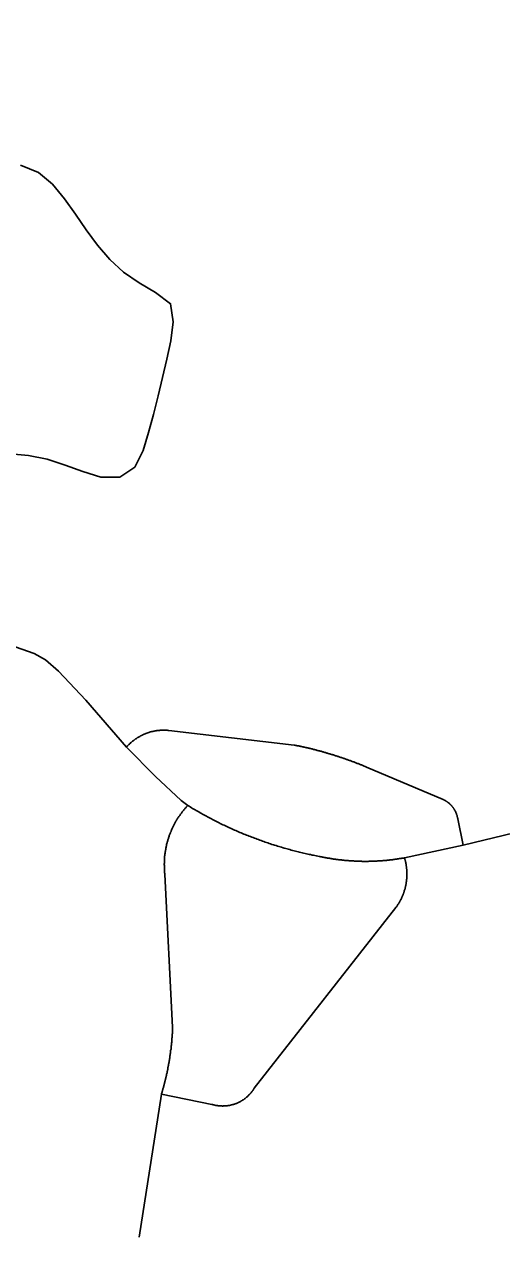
# Model space of a CAD drawing. Extents: x 1268485 to 1426702, y 514839 to 616766.
# Drawn here: x 1374257 to 1374673, y 552106 to 553181 of the extents above; entities that cross this region are included whole.
import ezdxf

# ---------------------------------------------------------------- set-up
doc = ezdxf.new("R2010")
doc.units = 0
for name, color, linetype in [('Old_Level_35', 7, 'Continuous'), ('Old_Level_62', 7, 'Continuous'), ('Prop Roadway Bridge', 7, 'Continuous')]:
    doc.layers.add(name, color=color, linetype=linetype)

msp = doc.modelspace()

# ---------------------------------------------------------------- linework, layer by layer
at = {"layer": 'Old_Level_35'}
for p, q in [((1374382.709, 552566.102), (1374492.002, 552553.389)), ((1374554.953, 552534.164), (1374621.8, 552505.919)), ((1374634.513, 552489.105), (1374639.23, 552466.139)), ((1374639.23, 552466.139), (1374683.828, 552476.802)), ((1374588.172, 552455.117), (1374639.23, 552466.139)), ((1374379.326, 552440.61), (1374386.093, 552307.479)), ((1374457.143, 552254.32), (1374580.482, 552411.698)), ((1374376.353, 552249.245), (1374356.975, 552124.625)), ((1374376.353, 552249.245), (1374420.131, 552240.325))]:
    msp.add_line(p, q, dxfattribs=at)
for points in [[(1374233.021, 552644.482), (1374265.42, 552633.205), (1374275.262, 552627.566), (1374286.643, 552617.672), (1374310.531, 552592.399), (1374345.8, 552551.491)], [(1374345.8, 552551.491), (1374346.005, 552551.799), (1374346.21, 552552.107), (1374346.62, 552552.414), (1374346.825, 552552.773), (1374347.133, 552553.081), (1374347.338, 552553.337), (1374347.748, 552553.644), (1374347.953, 552553.952), (1374348.363, 552554.26), (1374348.671, 552554.516), (1374348.876, 552554.824), (1374349.286, 552555.08), (1374349.491, 552555.387), (1374349.901, 552555.644), (1374350.106, 552555.952), (1374350.516, 552556.208), (1374350.721, 552556.413), (1374351.131, 552556.669), (1374351.541, 552556.977), (1374351.747, 552557.233), (1374352.157, 552557.49), (1374352.464, 552557.745), (1374352.772, 552558.002), (1374353.079, 552558.258), (1374353.489, 552558.515), (1374353.797, 552558.771), (1374354.105, 552558.925), (1374354.515, 552559.181), (1374354.925, 552559.438), (1374355.232, 552559.643), (1374355.54, 552559.898), (1374355.848, 552560.053), (1374356.258, 552560.309), (1374356.668, 552560.514), (1374356.975, 552560.668), (1374357.385, 552560.924), (1374357.796, 552561.129), (1374358.103, 552561.334), (1374358.513, 552561.488), (1374358.923, 552561.693), (1374359.231, 552561.898), (1374359.641, 552562.052), (1374360.051, 552562.257), (1374360.359, 552562.462), (1374360.769, 552562.616), (1374361.076, 552562.769), (1374361.487, 552562.923), (1374361.897, 552563.128), (1374362.204, 552563.231), (1374362.614, 552563.384), (1374363.024, 552563.539), (1374363.332, 552563.692), (1374363.742, 552563.794), (1374364.255, 552564), (1374364.665, 552564.102), (1374364.972, 552564.256), (1374365.383, 552564.359), (1374365.793, 552564.512), (1374366.203, 552564.615), (1374366.613, 552564.769), (1374367.023, 552564.82), (1374367.33, 552564.922), (1374367.741, 552565.076), (1374368.253, 552565.127), (1374368.663, 552565.23), (1374368.971, 552565.332), (1374369.381, 552565.435), (1374369.894, 552565.487), (1374370.201, 552565.537), (1374370.611, 552565.692), (1374371.124, 552565.742), (1374371.534, 552565.794), (1374371.842, 552565.897), (1374372.252, 552565.948), (1374372.764, 552565.999), (1374373.174, 552566.05), (1374373.482, 552566.05), (1374373.995, 552566.102), (1374374.405, 552566.204), (1374374.712, 552566.204), (1374375.225, 552566.255), (1374375.635, 552566.255), (1374376.045, 552566.307), (1374376.455, 552566.307), (1374376.865, 552566.307), (1374377.276, 552566.307), (1374377.788, 552566.307), (1374378.096, 552566.307), (1374378.506, 552566.307), (1374379.018, 552566.307), (1374379.326, 552566.307), (1374379.736, 552566.307), (1374380.249, 552566.307), (1374380.659, 552566.255), (1374380.966, 552566.255), (1374381.479, 552566.255), (1374381.889, 552566.204), (1374382.299, 552566.102), (1374382.709, 552566.102)], [(1374492.002, 552553.389), (1374492.617, 552553.234), (1374493.335, 552553.132), (1374493.95, 552552.927), (1374494.668, 552552.824), (1374495.283, 552552.671), (1374496.001, 552552.568), (1374496.616, 552552.414), (1374497.231, 552552.312), (1374497.846, 552552.107), (1374498.461, 552552.004), (1374499.282, 552551.851), (1374499.897, 552551.748), (1374500.512, 552551.543), (1374501.127, 552551.441), (1374501.742, 552551.338), (1374502.46, 552551.133), (1374503.075, 552550.979), (1374503.793, 552550.876), (1374504.408, 552550.671), (1374505.023, 552550.569), (1374505.741, 552550.364), (1374506.356, 552550.261), (1374506.971, 552550.056), (1374507.586, 552549.953), (1374508.201, 552549.748), (1374508.919, 552549.646), (1374509.637, 552549.441), (1374510.252, 552549.236), (1374510.867, 552549.133), (1374511.482, 552548.928), (1374512.097, 552548.775), (1374512.712, 552548.621), (1374513.533, 552548.416), (1374514.148, 552548.262), (1374514.763, 552548.057), (1374515.378, 552547.955), (1374515.993, 552547.75), (1374516.608, 552547.545), (1374517.224, 552547.39), (1374517.839, 552547.185), (1374518.659, 552546.98), (1374519.274, 552546.827), (1374519.889, 552546.622), (1374520.504, 552546.417), (1374521.12, 552546.263), (1374521.735, 552546.057), (1374522.35, 552545.852), (1374522.965, 552545.699), (1374523.58, 552545.494), (1374524.4, 552545.289), (1374525.016, 552545.135), (1374525.631, 552544.93), (1374526.246, 552544.776), (1374526.861, 552544.52), (1374527.476, 552544.315), (1374528.091, 552544.109), (1374528.706, 552543.956), (1374529.424, 552543.751), (1374530.039, 552543.494), (1374530.654, 552543.289), (1374531.27, 552543.136), (1374531.885, 552542.879), (1374532.602, 552542.674), (1374533.218, 552542.418), (1374533.833, 552542.264), (1374534.55, 552542.059), (1374535.166, 552541.803), (1374535.781, 552541.649), (1374536.396, 552541.393), (1374537.011, 552541.188), (1374537.626, 552540.931), (1374538.241, 552540.726), (1374538.857, 552540.521), (1374539.472, 552540.265), (1374540.087, 552540.06), (1374540.702, 552539.803), (1374541.42, 552539.547), (1374542.035, 552539.393), (1374542.65, 552539.137), (1374543.265, 552538.881), (1374543.88, 552538.676), (1374544.495, 552538.42), (1374545.111, 552538.163), (1374545.726, 552537.958), (1374546.341, 552537.702), (1374546.956, 552537.445), (1374547.674, 552537.24), (1374548.289, 552536.984), (1374548.904, 552536.728), (1374549.519, 552536.523), (1374550.032, 552536.267), (1374550.647, 552536.01), (1374551.262, 552535.754), (1374551.877, 552535.497), (1374552.493, 552535.241), (1374553.108, 552534.985), (1374553.723, 552534.729), (1374554.338, 552534.524), (1374554.953, 552534.164)], [(1374345.8, 552551.491), (1374371.124, 552526.117), (1374393.577, 552504.996), (1374399.216, 552500.793)], [(1374399.216, 552500.793), (1374398.909, 552500.331), (1374398.396, 552499.818), (1374397.883, 552499.306), (1374397.473, 552498.793), (1374396.961, 552498.332), (1374396.653, 552497.819), (1374396.243, 552497.307), (1374395.73, 552496.794), (1374395.423, 552496.332), (1374395.013, 552495.82), (1374394.5, 552495.256), (1374394.09, 552494.744), (1374393.782, 552494.179), (1374393.372, 552493.667), (1374392.962, 552493.103), (1374392.654, 552492.641), (1374392.244, 552492.078), (1374391.834, 552491.514), (1374391.527, 552491.001), (1374391.117, 552490.438), (1374390.706, 552489.873), (1374390.399, 552489.31), (1374389.989, 552488.745), (1374389.579, 552488.182), (1374389.374, 552487.618), (1374388.963, 552487.054), (1374388.656, 552486.49), (1374388.348, 552485.875), (1374388.041, 552485.311), (1374387.733, 552484.747), (1374387.426, 552484.183), (1374387.118, 552483.568), (1374386.708, 552483.004), (1374386.503, 552482.389), (1374386.298, 552481.825), (1374385.888, 552481.21), (1374385.58, 552480.646), (1374385.375, 552479.98), (1374385.17, 552479.365), (1374384.862, 552478.8), (1374384.657, 552478.185), (1374384.35, 552477.57), (1374384.145, 552476.955), (1374383.837, 552476.289), (1374383.632, 552475.776), (1374383.325, 552475.109), (1374383.12, 552474.494), (1374383.017, 552473.879), (1374382.709, 552473.264), (1374382.504, 552472.649), (1374382.402, 552471.983), (1374382.094, 552471.368), (1374381.889, 552470.701), (1374381.787, 552470.086), (1374381.582, 552469.42), (1374381.377, 552468.805), (1374381.274, 552468.189), (1374380.966, 552467.523), (1374380.864, 552466.857), (1374380.761, 552466.241), (1374380.659, 552465.626), (1374380.454, 552464.959), (1374380.351, 552464.293), (1374380.249, 552463.678), (1374380.146, 552463.011), (1374380.044, 552462.396), (1374379.839, 552461.679), (1374379.736, 552461.063), (1374379.634, 552460.397), (1374379.531, 552459.731), (1374379.531, 552459.065), (1374379.326, 552458.449), (1374379.224, 552457.732), (1374379.224, 552457.117), (1374379.121, 552456.45), (1374379.121, 552455.835), (1374379.018, 552455.117), (1374379.018, 552454.502), (1374379.018, 552453.836), (1374378.916, 552453.169), (1374378.916, 552452.503), (1374378.916, 552451.888), (1374378.916, 552451.17), (1374378.916, 552450.503), (1374378.711, 552449.888), (1374378.711, 552449.17), (1374378.916, 552448.555), (1374378.916, 552447.889), (1374378.916, 552447.274), (1374378.916, 552446.556), (1374378.916, 552445.89), (1374378.916, 552445.274), (1374379.018, 552444.557), (1374379.018, 552443.942), (1374379.018, 552443.276), (1374379.121, 552442.609), (1374379.121, 552441.943), (1374379.224, 552441.328), (1374379.326, 552440.61)], [(1374399.216, 552500.793), (1374400.344, 552500.126), (1374401.369, 552499.511), (1374402.497, 552498.793), (1374403.522, 552498.178), (1374404.65, 552497.563), (1374405.675, 552496.948), (1374406.7, 552496.332), (1374407.828, 552495.666), (1374408.854, 552495.051), (1374409.981, 552494.436), (1374411.109, 552493.821), (1374412.134, 552493.206), (1374413.262, 552492.641), (1374414.39, 552491.975), (1374415.518, 552491.463), (1374416.543, 552490.796), (1374417.671, 552490.232), (1374418.799, 552489.617), (1374419.926, 552489.053), (1374420.952, 552488.49), (1374422.079, 552487.925), (1374423.105, 552487.362), (1374424.232, 552486.747), (1374425.36, 552486.234), (1374426.488, 552485.67), (1374427.616, 552485.106), (1374428.744, 552484.542), (1374429.871, 552483.978), (1374430.999, 552483.517), (1374432.127, 552482.953), (1374433.255, 552482.44), (1374434.383, 552481.876), (1374435.51, 552481.364), (1374436.638, 552480.851), (1374437.766, 552480.338), (1374438.894, 552479.826), (1374440.124, 552479.313), (1374441.252, 552478.8), (1374442.38, 552478.288), (1374443.507, 552477.827), (1374444.635, 552477.314), (1374445.763, 552476.852), (1374446.993, 552476.391), (1374448.121, 552475.879), (1374449.249, 552475.417), (1374450.377, 552474.956), (1374451.607, 552474.494), (1374452.735, 552473.982), (1374453.862, 552473.572), (1374454.99, 552473.111), (1374456.221, 552472.701), (1374457.348, 552472.239), (1374458.476, 552471.829), (1374459.706, 552471.368), (1374460.834, 552470.958), (1374461.962, 552470.496), (1374463.295, 552470.086), (1374464.423, 552469.676), (1374465.653, 552469.265), (1374466.781, 552468.805), (1374468.011, 552468.445), (1374469.139, 552468.087), (1374470.267, 552467.625), (1374471.497, 552467.267), (1374472.625, 552466.857), (1374473.855, 552466.497), (1374474.983, 552466.139), (1374476.213, 552465.729), (1374477.341, 552465.369), (1374478.674, 552465.011), (1374479.904, 552464.601), (1374481.032, 552464.293), (1374482.262, 552463.934), (1374483.39, 552463.576), (1374484.62, 552463.268), (1374485.748, 552462.961), (1374486.978, 552462.55), (1374488.209, 552462.243), (1374489.336, 552461.935), (1374490.669, 552461.628), (1374491.9, 552461.32), (1374493.027, 552461.013), (1374494.258, 552460.705), (1374495.488, 552460.397), (1374496.616, 552460.038), (1374497.846, 552459.731), (1374499.076, 552459.525), (1374500.204, 552459.167), (1374501.537, 552458.962), (1374502.767, 552458.603), (1374503.998, 552458.398), (1374505.125, 552458.142), (1374506.356, 552457.885), (1374507.586, 552457.578), (1374508.919, 552457.322), (1374510.047, 552457.065), (1374511.277, 552456.86), (1374512.507, 552456.604), (1374513.738, 552456.399)], [(1374621.8, 552505.919), (1374622.005, 552505.816), (1374622.108, 552505.765), (1374622.415, 552505.611), (1374622.62, 552505.56), (1374622.723, 552505.457), (1374623.03, 552505.304), (1374623.133, 552505.252), (1374623.338, 552505.15), (1374623.543, 552504.996), (1374623.748, 552504.945), (1374623.851, 552504.791), (1374624.158, 552504.689), (1374624.261, 552504.586), (1374624.466, 552504.432), (1374624.671, 552504.329), (1374624.876, 552504.176), (1374624.978, 552504.073), (1374625.286, 552503.919), (1374625.389, 552503.817), (1374625.594, 552503.663), (1374625.799, 552503.561), (1374626.004, 552503.458), (1374626.106, 552503.304), (1374626.209, 552503.202), (1374626.516, 552503.048), (1374626.619, 552502.894), (1374626.926, 552502.741), (1374627.029, 552502.638), (1374627.131, 552502.433), (1374627.337, 552502.331), (1374627.542, 552502.176), (1374627.644, 552502.023), (1374627.849, 552501.869), (1374627.952, 552501.664), (1374628.157, 552501.561), (1374628.259, 552501.356), (1374628.464, 552501.254), (1374628.669, 552501.049), (1374628.772, 552500.946), (1374628.874, 552500.741), (1374629.079, 552500.638), (1374629.285, 552500.433), (1374629.387, 552500.228), (1374629.49, 552500.126), (1374629.592, 552499.921), (1374629.797, 552499.767), (1374629.9, 552499.562), (1374630.105, 552499.46), (1374630.207, 552499.255), (1374630.412, 552499.05), (1374630.515, 552498.895), (1374630.617, 552498.69), (1374630.72, 552498.485), (1374630.925, 552498.332), (1374631.027, 552498.127), (1374631.13, 552497.922), (1374631.233, 552497.768), (1374631.335, 552497.614), (1374631.54, 552497.358), (1374631.643, 552497.204), (1374631.745, 552496.999), (1374631.745, 552496.794), (1374631.848, 552496.64), (1374631.95, 552496.435), (1374632.155, 552496.23), (1374632.258, 552496.076), (1374632.36, 552495.871), (1374632.463, 552495.666), (1374632.463, 552495.461), (1374632.668, 552495.256), (1374632.77, 552495.051), (1374632.873, 552494.897), (1374632.873, 552494.641), (1374632.975, 552494.436), (1374633.078, 552494.231), (1374633.078, 552494.077), (1374633.283, 552493.821), (1374633.386, 552493.616), (1374633.386, 552493.462), (1374633.488, 552493.206), (1374633.591, 552493.001), (1374633.591, 552492.796), (1374633.796, 552492.539), (1374633.796, 552492.386), (1374633.898, 552492.129), (1374633.898, 552491.924), (1374634.001, 552491.77), (1374634.001, 552491.514), (1374634.103, 552491.309), (1374634.103, 552491.053), (1374634.103, 552490.898), (1374634.206, 552490.643), (1374634.206, 552490.438), (1374634.411, 552490.181), (1374634.411, 552489.976), (1374634.411, 552489.771), (1374634.513, 552489.566), (1374634.513, 552489.31), (1374634.513, 552489.105)], [(1374513.738, 552456.399), (1374514.455, 552456.194), (1374515.276, 552456.04), (1374515.993, 552455.937), (1374516.608, 552455.732), (1374517.326, 552455.63), (1374518.146, 552455.424), (1374518.864, 552455.322), (1374519.582, 552455.169), (1374520.402, 552455.066), (1374521.12, 552454.964), (1374521.837, 552454.809), (1374522.657, 552454.707), (1374523.375, 552454.553), (1374524.093, 552454.451), (1374524.913, 552454.297), (1374525.631, 552454.194), (1374526.348, 552454.041), (1374527.169, 552453.989), (1374527.886, 552453.887), (1374528.604, 552453.733), (1374529.424, 552453.682), (1374530.142, 552453.579), (1374530.86, 552453.476), (1374531.577, 552453.374), (1374532.397, 552453.323), (1374533.115, 552453.271), (1374533.833, 552453.118), (1374534.653, 552453.066), (1374535.371, 552453.016), (1374536.088, 552452.913), (1374536.909, 552452.861), (1374537.626, 552452.81), (1374538.344, 552452.708), (1374539.164, 552452.708), (1374539.882, 552452.605), (1374540.6, 552452.554), (1374541.42, 552452.503), (1374542.137, 552452.451), (1374542.958, 552452.4), (1374543.778, 552452.4), (1374544.495, 552452.298), (1374545.213, 552452.246), (1374546.033, 552452.246), (1374546.751, 552452.195), (1374547.469, 552452.195), (1374548.289, 552452.195), (1374549.007, 552452.144), (1374549.724, 552452.144), (1374550.545, 552452.144), (1374551.262, 552452.041), (1374551.98, 552452.041), (1374552.8, 552452.041), (1374553.518, 552452.041), (1374554.235, 552452.041), (1374554.953, 552452.041), (1374555.773, 552452.041), (1374556.491, 552452.041), (1374557.414, 552452.144), (1374558.131, 552452.144), (1374558.849, 552452.144), (1374559.669, 552452.144), (1374560.387, 552452.195), (1374561.105, 552452.195), (1374561.925, 552452.246), (1374562.643, 552452.246), (1374563.36, 552452.298), (1374564.078, 552452.298), (1374564.898, 552452.4), (1374565.616, 552452.451), (1374566.334, 552452.451), (1374567.154, 552452.503), (1374567.871, 552452.554), (1374568.589, 552452.605), (1374569.409, 552452.708), (1374570.127, 552452.759), (1374570.845, 552452.81), (1374571.665, 552452.861), (1374572.383, 552452.913), (1374573.1, 552453.016), (1374573.92, 552453.066), (1374574.638, 552453.169), (1374575.356, 552453.271), (1374576.176, 552453.323), (1374576.894, 552453.426), (1374577.611, 552453.476), (1374578.329, 552453.631), (1374579.149, 552453.682), (1374579.867, 552453.836), (1374580.79, 552453.938), (1374581.405, 552453.989), (1374582.123, 552454.143), (1374582.84, 552454.246), (1374583.66, 552454.399), (1374584.378, 552454.451), (1374585.096, 552454.553), (1374585.916, 552454.707), (1374586.634, 552454.809), (1374587.351, 552454.964), (1374588.172, 552455.117)], [(1374580.482, 552411.698), (1374580.79, 552412.056), (1374580.995, 552412.415), (1374581.405, 552412.825), (1374581.61, 552413.184), (1374581.918, 552413.543), (1374582.123, 552414.004), (1374582.328, 552414.363), (1374582.635, 552414.773), (1374582.84, 552415.132), (1374583.148, 552415.491), (1374583.353, 552415.952), (1374583.66, 552416.311), (1374583.763, 552416.772), (1374583.968, 552417.131), (1374584.276, 552417.49), (1374584.481, 552417.952), (1374584.788, 552418.31), (1374584.891, 552418.772), (1374585.096, 552419.182), (1374585.403, 552419.54), (1374585.506, 552420.002), (1374585.711, 552420.463), (1374585.916, 552420.822), (1374586.121, 552421.232), (1374586.224, 552421.693), (1374586.531, 552422.103), (1374586.634, 552422.514), (1374586.839, 552422.924), (1374587.044, 552423.385), (1374587.146, 552423.796), (1374587.249, 552424.257), (1374587.454, 552424.667), (1374587.659, 552425.128), (1374587.761, 552425.539), (1374587.864, 552425.999), (1374587.967, 552426.461), (1374588.172, 552426.871), (1374588.377, 552427.332), (1374588.479, 552427.742), (1374588.582, 552428.204), (1374588.582, 552428.614), (1374588.787, 552429.127), (1374588.889, 552429.588), (1374588.992, 552429.998), (1374589.094, 552430.46), (1374589.299, 552430.87), (1374589.299, 552431.383), (1374589.402, 552431.793), (1374589.504, 552432.254), (1374589.504, 552432.664), (1374589.607, 552433.176), (1374589.709, 552433.638), (1374589.709, 552434.048), (1374589.915, 552434.561), (1374589.915, 552435.022), (1374590.017, 552435.432), (1374590.017, 552435.945), (1374590.017, 552436.355), (1374590.12, 552436.816), (1374590.12, 552437.329), (1374590.12, 552437.739), (1374590.12, 552438.2), (1374590.222, 552438.713), (1374590.222, 552439.123), (1374590.222, 552439.635), (1374590.222, 552440.046), (1374590.222, 552440.507), (1374590.222, 552441.02), (1374590.222, 552441.43), (1374590.222, 552441.943), (1374590.222, 552442.353), (1374590.222, 552442.814), (1374590.222, 552443.326), (1374590.12, 552443.736), (1374590.12, 552444.198), (1374590.12, 552444.711), (1374590.12, 552445.121), (1374590.017, 552445.634), (1374590.017, 552446.044), (1374590.017, 552446.505), (1374589.915, 552447.017), (1374589.915, 552447.427), (1374589.709, 552447.889), (1374589.709, 552448.35), (1374589.607, 552448.812), (1374589.504, 552449.273), (1374589.504, 552449.683), (1374589.402, 552450.196), (1374589.299, 552450.606), (1374589.299, 552451.068), (1374589.094, 552451.478), (1374588.992, 552451.99), (1374588.889, 552452.451), (1374588.787, 552452.861), (1374588.582, 552453.323), (1374588.479, 552453.733), (1374588.377, 552454.194), (1374588.274, 552454.604), (1374588.172, 552455.117)], [(1374386.093, 552307.479), (1374386.093, 552306.864), (1374386.093, 552306.301), (1374385.99, 552305.686), (1374385.99, 552305.121), (1374385.99, 552304.506), (1374385.99, 552303.943), (1374385.888, 552303.327), (1374385.888, 552302.763), (1374385.888, 552302.148), (1374385.785, 552301.482), (1374385.785, 552300.918), (1374385.785, 552300.303), (1374385.58, 552299.739), (1374385.58, 552299.124), (1374385.58, 552298.56), (1374385.478, 552297.944), (1374385.478, 552297.381), (1374385.375, 552296.766), (1374385.375, 552296.151), (1374385.375, 552295.586), (1374385.273, 552294.92), (1374385.273, 552294.356), (1374385.17, 552293.741), (1374385.17, 552293.177), (1374384.965, 552292.562), (1374384.965, 552291.998), (1374384.862, 552291.383), (1374384.862, 552290.819), (1374384.76, 552290.204), (1374384.76, 552289.64), (1374384.657, 552289.025), (1374384.657, 552288.461), (1374384.452, 552287.794), (1374384.35, 552287.231), (1374384.35, 552286.616), (1374384.247, 552286.051), (1374384.145, 552285.436), (1374384.145, 552284.873), (1374384.042, 552284.258), (1374383.837, 552283.693), (1374383.837, 552283.078), (1374383.735, 552282.515), (1374383.632, 552281.9), (1374383.632, 552281.335), (1374383.53, 552280.669), (1374383.325, 552280.105), (1374383.222, 552279.541), (1374383.222, 552278.926), (1374383.12, 552278.362), (1374383.017, 552277.747), (1374382.914, 552277.183), (1374382.709, 552276.568), (1374382.709, 552276.004), (1374382.607, 552275.389), (1374382.504, 552274.825), (1374382.402, 552274.261), (1374382.299, 552273.646), (1374382.094, 552273.082), (1374381.992, 552272.415), (1374381.992, 552271.852), (1374381.889, 552271.288), (1374381.787, 552270.673), (1374381.582, 552270.109), (1374381.479, 552269.494), (1374381.377, 552268.93), (1374381.274, 552268.366), (1374381.172, 552267.751), (1374380.966, 552267.187), (1374380.864, 552266.623), (1374380.761, 552266.008), (1374380.659, 552265.444), (1374380.454, 552264.88), (1374380.351, 552264.265), (1374380.146, 552263.701), (1374380.044, 552263.137), (1374379.839, 552262.522), (1374379.736, 552261.958), (1374379.634, 552261.394), (1374379.531, 552260.728), (1374379.326, 552260.164), (1374379.224, 552259.651), (1374379.018, 552258.985), (1374378.916, 552258.421), (1374378.711, 552257.857), (1374378.608, 552257.293), (1374378.506, 552256.678), (1374378.301, 552256.114), (1374378.096, 552255.55), (1374377.993, 552254.986), (1374377.891, 552254.371), (1374377.583, 552253.807), (1374377.481, 552253.243), (1374377.378, 552252.68), (1374377.173, 552252.115), (1374376.968, 552251.5), (1374376.865, 552250.937), (1374376.66, 552250.372), (1374376.455, 552249.809), (1374376.353, 552249.245)], [(1374420.131, 552240.325), (1374420.542, 552240.171), (1374420.952, 552240.069), (1374421.362, 552239.915), (1374421.772, 552239.812), (1374422.284, 552239.761), (1374422.592, 552239.607), (1374423.105, 552239.556), (1374423.515, 552239.454), (1374423.925, 552239.351), (1374424.335, 552239.3), (1374424.745, 552239.249), (1374425.155, 552239.197), (1374425.668, 552239.146), (1374425.975, 552239.044), (1374426.488, 552238.992), (1374426.898, 552238.941), (1374427.411, 552238.941), (1374427.718, 552238.889), (1374428.231, 552238.889), (1374428.641, 552238.889), (1374429.051, 552238.889), (1374429.461, 552238.839), (1374429.871, 552238.839), (1374430.384, 552238.889), (1374430.794, 552238.889), (1374431.204, 552238.889), (1374431.614, 552238.889), (1374432.127, 552238.941), (1374432.537, 552238.941), (1374432.845, 552238.992), (1374433.357, 552239.044), (1374433.767, 552239.146), (1374434.28, 552239.197), (1374434.588, 552239.249), (1374434.998, 552239.3), (1374435.51, 552239.351), (1374435.92, 552239.454), (1374436.331, 552239.505), (1374436.741, 552239.607), (1374437.151, 552239.761), (1374437.663, 552239.812), (1374437.971, 552239.915), (1374438.381, 552240.069), (1374438.894, 552240.171), (1374439.201, 552240.325), (1374439.611, 552240.427), (1374440.021, 552240.582), (1374440.534, 552240.684), (1374440.842, 552240.889), (1374441.252, 552240.992), (1374441.662, 552241.197), (1374442.175, 552241.299), (1374442.482, 552241.504), (1374442.892, 552241.709), (1374443.2, 552241.863), (1374443.61, 552242.017), (1374444.02, 552242.273), (1374444.328, 552242.427), (1374444.738, 552242.632), (1374445.148, 552242.837), (1374445.455, 552242.99), (1374445.865, 552243.247), (1374446.276, 552243.452), (1374446.583, 552243.708), (1374446.993, 552243.913), (1374447.403, 552244.17), (1374447.711, 552244.375), (1374448.121, 552244.631), (1374448.531, 552244.888), (1374448.736, 552245.144), (1374449.146, 552245.4), (1374449.454, 552245.708), (1374449.864, 552245.913), (1374450.172, 552246.169), (1374450.479, 552246.476), (1374450.889, 552246.733), (1374451.094, 552247.041), (1374451.504, 552247.297), (1374451.709, 552247.604), (1374452.12, 552247.963), (1374452.325, 552248.271), (1374452.632, 552248.579), (1374453.042, 552248.886), (1374453.247, 552249.194), (1374453.657, 552249.501), (1374453.862, 552249.809), (1374454.17, 552250.116), (1374454.375, 552250.475), (1374454.58, 552250.834), (1374454.99, 552251.142), (1374455.298, 552251.5), (1374455.503, 552251.808), (1374455.708, 552252.167), (1374456.016, 552252.525), (1374456.221, 552252.885), (1374456.528, 552253.243), (1374456.733, 552253.602), (1374456.836, 552253.961), (1374457.143, 552254.32)]]:
    msp.add_lwpolyline(points, dxfattribs=at)
at = {"layer": 'Old_Level_62'}
msp.add_lwpolyline([(1374244.402, 552807.191), (1374260.601, 552805.551), (1374276.595, 552802.373), (1374292.281, 552797.298), (1374307.763, 552791.659), (1374323.449, 552786.891), (1374339.956, 552786.738), (1374353.079, 552795.401), (1374360.359, 552810.114), (1374365.177, 552825.749), (1374369.484, 552841.538), (1374373.585, 552857.532), (1374377.378, 552873.526), (1374380.966, 552889.571), (1374384.452, 552905.668), (1374386.503, 552922.175), (1374384.35, 552937.964), (1374371.021, 552947.755), (1374356.77, 552956.008), (1374343.339, 552965.389), (1374331.344, 552976.564), (1374320.579, 552988.97), (1374310.736, 553002.298), (1374301.406, 553016.037), (1374291.769, 553029.468), (1374281.516, 553041.976), (1374269.111, 553052.28), (1374253.629, 553058.739)], dxfattribs=at)
at = {"layer": 'Prop Roadway Bridge'}
msp.add_circle((1373715.011, 551683.838), 3352.232, dxfattribs=at)

doc.saveas('drawing.dxf')
